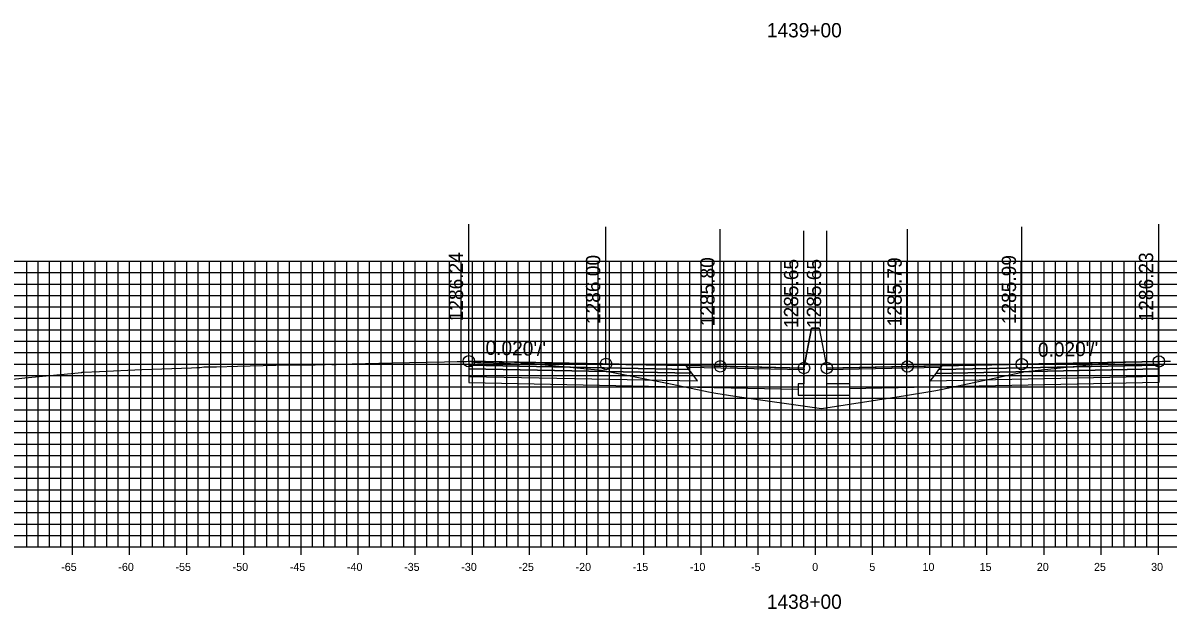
# Model space of a CAD drawing. Extents: x 674939 to 678919, y 750652 to 765176.
# Drawn here: x 678679.2 to 678779.4, y 758802.1 to 758853.4 of the extents above; entities that cross this region are included whole.
import ezdxf

# ---------------------------------------------------------------- set-up
doc = ezdxf.new("R2010")
doc.units = 0
for name, color, linetype in [('R_Alt Surface', 7, 'Continuous'), ('R_Axis', 7, 'Continuous'), ('R_Axis Annot', 7, 'Continuous'), ('R_Exist Surface', 7, 'Continuous'), ('R_Fin Surface', 7, 'Continuous'), ('R_Grid', 7, 'Continuous'), ('R_No Plot', 7, 'Continuous'), ('R_Proposed Road', 7, 'Continuous'), ('R_Xsect Elev', 7, 'Continuous'), ('R_Xsect Slope', 7, 'Continuous')]:
    doc.layers.add(name, color=color, linetype=linetype)

msp = doc.modelspace()

# ---------------------------------------------------------------- linework, layer by layer
for points in [[(678748.2, 758826.7), (678747.53, 758823.2)], [(678748.86, 758826.7), (678748.86, 758826.7), (678748.2, 758826.7), (678748.2, 758826.7)], [(678748.86, 758826.7), (678749.53, 758823.2)]]:
    msp.add_lwpolyline(points)
at = {"layer": 'R_Alt Surface'}
for points in [[(678718.21, 758823.46), (678718.21, 758823.13), (678737.71, 758822.74), (678737.46, 758823.07)], [(678718.21, 758823.13), (678718.21, 758822.47), (678738.21, 758822.07), (678737.71, 758822.74)], [(678778.58, 758823.12), (678778.58, 758822.46), (678758.58, 758822.06), (678759.08, 758822.73)], [(678778.58, 758823.45), (678778.58, 758823.12), (678759.08, 758822.73), (678759.33, 758823.07)]]:
    msp.add_lwpolyline(points, close=True, dxfattribs=at)
for points in [[(678718.21, 758822.47), (678718.21, 758821.93), (678738.21, 758821.53), (678747.03, 758821.35)], [(678778.58, 758822.46), (678778.58, 758821.92), (678758.58, 758821.52), (678751.53, 758821.38)]]:
    msp.add_lwpolyline(points, dxfattribs=at)
at = {"layer": 'R_Axis'}
for p, q in [((678598.53, 758807.55), (678898.53, 758807.55)), ((678683.53, 758806.85), (678683.53, 758808.25)), ((678688.53, 758806.85), (678688.53, 758808.25)), ((678693.53, 758806.85), (678693.53, 758808.25)), ((678698.53, 758806.85), (678698.53, 758808.25)), ((678703.53, 758806.85), (678703.53, 758808.25)), ((678708.53, 758806.85), (678708.53, 758808.25)), ((678713.53, 758806.85), (678713.53, 758808.25)), ((678718.53, 758806.85), (678718.53, 758808.25)), ((678723.53, 758806.85), (678723.53, 758808.25)), ((678728.53, 758806.85), (678728.53, 758808.25)), ((678733.53, 758806.85), (678733.53, 758808.25)), ((678738.53, 758806.85), (678738.53, 758808.25)), ((678743.53, 758806.85), (678743.53, 758808.25)), ((678748.53, 758806.85), (678748.53, 758808.25)), ((678753.53, 758806.85), (678753.53, 758808.25)), ((678758.53, 758806.85), (678758.53, 758808.25)), ((678763.53, 758806.85), (678763.53, 758808.25)), ((678768.53, 758806.85), (678768.53, 758808.25)), ((678773.53, 758806.85), (678773.53, 758808.25)), ((678778.53, 758806.85), (678778.53, 758808.25))]:
    msp.add_line(p, q, dxfattribs=at)
at = {"layer": 'R_Exist Surface'}
msp.add_lwpolyline([(678678.02, 758822.2), (678679.37, 758822.33), (678684.35, 758822.81), (678684.35, 758822.83), (678684.54, 758822.84), (678685.91, 758822.9), (678689.6, 758823.06), (678691.34, 758823.13), (678693.95, 758823.23), (678694.41, 758823.24), (678694.69, 758823.26), (678695.03, 758823.29), (678695.13, 758823.29), (678695.28, 758823.31), (678696.15, 758823.31), (678697.97, 758823.36), (678701.32, 758823.45), (678703.14, 758823.48), (678704.76, 758823.49), (678705.63, 758823.52), (678706.08, 758823.53), (678706.23, 758823.51), (678706.61, 758823.51), (678706.76, 758823.53), (678708, 758823.58), (678711.49, 758823.65), (678716.08, 758823.75), (678717.2, 758823.77), (678718.01, 758823.78), (678718.21, 758823.79), (678718.26, 758823.79), (678718.28, 758823.79), (678718.65, 758823.72), (678718.96, 758823.69), (678719.26, 758823.68), (678720.38, 758823.66), (678721.29, 758823.62), (678722.41, 758823.56), (678722.56, 758823.54), (678722.82, 758823.61), (678722.92, 758823.64), (678723.96, 758823.56), (678729.82, 758823.02), (678736, 758821.78), (678739.18, 758821.12), (678739.81, 758820.99), (678741.49, 758820.75), (678749.05, 758819.66), (678756.42, 758820.81), (678759.06, 758821.23), (678759.64, 758821.36), (678766.9, 758822.91), (678774.13, 758823.66), (678774.55, 758823.69), (678774.63, 758823.69), (678774.71, 758823.69), (678776.32, 758823.74), (678776.79, 758823.75), (678778.08, 758823.76), (678778.24, 758823.77), (678778.58, 758823.78), (678778.88, 758823.8), (678778.99, 758823.8), (678779.58, 758823.8)], dxfattribs=at)
at = {"layer": 'R_Fin Surface'}
for points in [[(678718.21, 758823.79), (678730.21, 758823.55), (678737.21, 758823.41), (678740.21, 758823.35), (678747.53, 758823.2), (678748.2, 758826.7), (678748.86, 758826.7), (678749.53, 758823.2), (678756.58, 758823.34), (678759.58, 758823.4), (678766.58, 758823.54), (678778.58, 758823.78)], [(678747.53, 758823.2), (678740.21, 758823.35), (678730.21, 758823.55), (678718.21, 758823.79)], [(678778.58, 758823.78), (678766.58, 758823.54), (678756.58, 758823.34), (678749.53, 758823.2)]]:
    msp.add_lwpolyline(points, dxfattribs=at)
for points in [[(678718.21, 758823.79), (678718.21, 758823.46), (678737.46, 758823.07), (678737.21, 758823.41)], [(678778.58, 758823.78), (678778.58, 758823.45), (678759.33, 758823.07), (678759.58, 758823.4)], [(678737.21, 758823.41), (678747.53, 758823.2), (678747.54, 758823.04), (678737.33, 758823.25)], [(678759.46, 758823.25), (678749.53, 758823.05), (678749.53, 758823.2), (678759.58, 758823.4)]]:
    msp.add_lwpolyline(points, close=True, dxfattribs=at)
at = {"layer": 'R_Grid'}
for p, q in [((678598.53, 758832.55), (678898.53, 758832.55)), ((678679.53, 758807.55), (678679.53, 758832.55)), ((678680.53, 758807.55), (678680.53, 758832.55)), ((678681.53, 758807.55), (678681.53, 758832.55)), ((678682.53, 758807.55), (678682.53, 758832.55)), ((678683.53, 758807.55), (678683.53, 758832.55)), ((678684.53, 758807.55), (678684.53, 758832.55)), ((678685.53, 758807.55), (678685.53, 758832.55)), ((678686.53, 758807.55), (678686.53, 758832.55)), ((678687.53, 758807.55), (678687.53, 758832.55)), ((678688.53, 758807.55), (678688.53, 758832.55)), ((678689.53, 758807.55), (678689.53, 758832.55)), ((678690.53, 758807.55), (678690.53, 758832.55)), ((678691.53, 758807.55), (678691.53, 758832.55)), ((678692.53, 758807.55), (678692.53, 758832.55)), ((678693.53, 758807.55), (678693.53, 758832.55)), ((678694.53, 758807.55), (678694.53, 758832.55)), ((678695.53, 758807.55), (678695.53, 758832.55)), ((678696.53, 758807.55), (678696.53, 758832.55)), ((678697.53, 758807.55), (678697.53, 758832.55)), ((678698.53, 758807.55), (678698.53, 758832.55)), ((678699.53, 758807.55), (678699.53, 758832.55)), ((678700.53, 758807.55), (678700.53, 758832.55)), ((678701.53, 758807.55), (678701.53, 758832.55)), ((678702.53, 758807.55), (678702.53, 758832.55)), ((678703.53, 758807.55), (678703.53, 758832.55)), ((678704.53, 758807.55), (678704.53, 758832.55)), ((678705.53, 758807.55), (678705.53, 758832.55)), ((678706.53, 758807.55), (678706.53, 758832.55)), ((678707.53, 758807.55), (678707.53, 758832.55)), ((678708.53, 758807.55), (678708.53, 758832.55)), ((678709.53, 758807.55), (678709.53, 758832.55)), ((678710.53, 758807.55), (678710.53, 758832.55)), ((678711.53, 758807.55), (678711.53, 758832.55)), ((678712.53, 758807.55), (678712.53, 758832.55)), ((678713.53, 758807.55), (678713.53, 758832.55)), ((678714.53, 758807.55), (678714.53, 758832.55)), ((678715.53, 758807.55), (678715.53, 758832.55)), ((678716.53, 758807.55), (678716.53, 758832.55)), ((678717.53, 758807.55), (678717.53, 758832.55)), ((678718.53, 758807.55), (678718.53, 758832.55)), ((678719.53, 758807.55), (678719.53, 758832.55)), ((678720.53, 758807.55), (678720.53, 758832.55)), ((678721.53, 758807.55), (678721.53, 758832.55)), ((678722.53, 758807.55), (678722.53, 758832.55)), ((678723.53, 758807.55), (678723.53, 758832.55)), ((678724.53, 758807.55), (678724.53, 758832.55)), ((678725.53, 758807.55), (678725.53, 758832.55)), ((678726.53, 758807.55), (678726.53, 758832.55)), ((678727.53, 758807.55), (678727.53, 758832.55)), ((678728.53, 758807.55), (678728.53, 758832.55)), ((678729.53, 758807.55), (678729.53, 758832.55)), ((678730.53, 758807.55), (678730.53, 758832.55)), ((678731.53, 758807.55), (678731.53, 758832.55)), ((678732.53, 758807.55), (678732.53, 758832.55)), ((678733.53, 758807.55), (678733.53, 758832.55)), ((678734.53, 758807.55), (678734.53, 758832.55)), ((678735.53, 758807.55), (678735.53, 758832.55)), ((678736.53, 758807.55), (678736.53, 758832.55)), ((678737.53, 758807.55), (678737.53, 758832.55)), ((678738.53, 758807.55), (678738.53, 758832.55)), ((678739.53, 758807.55), (678739.53, 758832.55)), ((678740.53, 758807.55), (678740.53, 758832.55)), ((678741.53, 758807.55), (678741.53, 758832.55)), ((678742.53, 758807.55), (678742.53, 758832.55)), ((678743.53, 758807.55), (678743.53, 758832.55)), ((678744.53, 758807.55), (678744.53, 758832.55)), ((678745.53, 758807.55), (678745.53, 758832.55)), ((678746.53, 758807.55), (678746.53, 758832.55)), ((678747.53, 758807.55), (678747.53, 758832.55)), ((678748.53, 758807.55), (678748.53, 758832.55)), ((678749.53, 758807.55), (678749.53, 758832.55)), ((678750.53, 758807.55), (678750.53, 758832.55)), ((678751.53, 758807.55), (678751.53, 758832.55)), ((678752.53, 758807.55), (678752.53, 758832.55)), ((678753.53, 758807.55), (678753.53, 758832.55)), ((678754.53, 758807.55), (678754.53, 758832.55)), ((678755.53, 758807.55), (678755.53, 758832.55)), ((678756.53, 758807.55), (678756.53, 758832.55)), ((678757.53, 758807.55), (678757.53, 758832.55)), ((678758.53, 758807.55), (678758.53, 758832.55)), ((678759.53, 758807.55), (678759.53, 758832.55)), ((678760.53, 758807.55), (678760.53, 758832.55)), ((678761.53, 758807.55), (678761.53, 758832.55)), ((678762.53, 758807.55), (678762.53, 758832.55)), ((678763.53, 758807.55), (678763.53, 758832.55)), ((678764.53, 758807.55), (678764.53, 758832.55)), ((678765.53, 758807.55), (678765.53, 758832.55)), ((678766.53, 758807.55), (678766.53, 758832.55)), ((678767.53, 758807.55), (678767.53, 758832.55)), ((678768.53, 758807.55), (678768.53, 758832.55)), ((678769.53, 758807.55), (678769.53, 758832.55)), ((678770.53, 758807.55), (678770.53, 758832.55)), ((678771.53, 758807.55), (678771.53, 758832.55)), ((678772.53, 758807.55), (678772.53, 758832.55)), ((678773.53, 758807.55), (678773.53, 758832.55)), ((678774.53, 758807.55), (678774.53, 758832.55)), ((678775.53, 758807.55), (678775.53, 758832.55)), ((678776.53, 758807.55), (678776.53, 758832.55)), ((678777.53, 758807.55), (678777.53, 758832.55)), ((678778.53, 758807.55), (678778.53, 758832.55)), ((678598.53, 758831.55), (678898.53, 758831.55)), ((678598.53, 758830.55), (678898.53, 758830.55)), ((678598.53, 758829.55), (678898.53, 758829.55)), ((678598.53, 758828.55), (678898.53, 758828.55)), ((678598.53, 758827.55), (678898.53, 758827.55)), ((678598.53, 758826.55), (678898.53, 758826.55)), ((678598.53, 758825.55), (678898.53, 758825.55)), ((678598.53, 758824.55), (678898.53, 758824.55)), ((678598.53, 758823.55), (678898.53, 758823.55)), ((678598.53, 758822.55), (678898.53, 758822.55)), ((678598.53, 758821.55), (678898.53, 758821.55)), ((678598.53, 758820.55), (678898.53, 758820.55)), ((678598.53, 758819.55), (678898.53, 758819.55)), ((678598.53, 758818.55), (678898.53, 758818.55)), ((678598.53, 758817.55), (678898.53, 758817.55)), ((678598.53, 758816.55), (678898.53, 758816.55)), ((678598.53, 758815.55), (678898.53, 758815.55)), ((678598.53, 758814.55), (678898.53, 758814.55)), ((678598.53, 758813.55), (678898.53, 758813.55)), ((678598.53, 758812.55), (678898.53, 758812.55)), ((678598.53, 758811.55), (678898.53, 758811.55)), ((678598.53, 758810.55), (678898.53, 758810.55)), ((678598.53, 758809.55), (678898.53, 758809.55)), ((678598.53, 758808.55), (678898.53, 758808.55)), ((678598.53, 758807.55), (678898.53, 758807.55))]:
    msp.add_line(p, q, dxfattribs=at)
at = {"layer": 'R_No Plot'}
for centre in [(678718.21, 758823.79), (678730.21, 758823.55), (678740.21, 758823.35), (678747.53, 758823.2), (678749.53, 758823.2), (678756.58, 758823.34), (678766.58, 758823.54), (678778.58, 758823.78)]:
    msp.add_circle(centre, 0.5, dxfattribs=at)
at = {"layer": 'R_Proposed Road'}
msp.add_lwpolyline([(678747.53, 758823.2), (678747.53, 758821.83), (678747.03, 758821.83), (678747.03, 758820.83), (678751.53, 758820.83), (678751.53, 758821.83), (678749.53, 758821.83), (678749.53, 758823.2)], dxfattribs=at)
at = {"layer": 'R_Xsect Elev'}
for p, q in [((678718.21, 758823.79), (678718.21, 758835.79)), ((678778.58, 758823.78), (678778.58, 758835.78)), ((678730.21, 758823.55), (678730.21, 758835.55)), ((678740.21, 758823.35), (678740.21, 758835.35)), ((678747.53, 758823.2), (678747.53, 758835.2)), ((678749.53, 758823.2), (678749.53, 758835.2)), ((678756.58, 758823.34), (678756.58, 758835.34)), ((678766.58, 758823.54), (678766.58, 758835.54))]:
    msp.add_line(p, q, dxfattribs=at)

# ---------------------------------------------------------------- texts
at = {"layer": 'R_Axis Annot'}
for s, height, p in [('1439+00', 1.25, (678744.28, 758852.13)), ('-65', 0.7, (678682.55, 758805.45)), ('-60', 0.7, (678687.55, 758805.45)), ('-55', 0.7, (678692.55, 758805.45)), ('-50', 0.7, (678697.55, 758805.45)), ('-45', 0.7, (678702.55, 758805.45)), ('-40', 0.7, (678707.55, 758805.45)), ('-35', 0.7, (678712.55, 758805.45)), ('-30', 0.7, (678717.55, 758805.45)), ('-25', 0.7, (678722.55, 758805.45)), ('-20', 0.7, (678727.55, 758805.45)), ('-15', 0.7, (678732.55, 758805.45)), ('-10', 0.7, (678737.55, 758805.45)), ('-5', 0.7, (678742.9, 758805.45)), ('0', 0.7, (678748.25, 758805.45)), ('5', 0.7, (678753.25, 758805.45)), ('10', 0.7, (678757.9, 758805.45)), ('15', 0.7, (678762.9, 758805.45)), ('20', 0.7, (678767.9, 758805.45)), ('25', 0.7, (678772.9, 758805.45)), ('30', 0.7, (678777.9, 758805.45)), ('1438+00', 1.25, (678744.28, 758802.13))]:
    msp.add_text(s, height=height, dxfattribs=at).set_placement(p)
at = {"layer": 'R_Xsect Elev'}
for s, p in [('1286.24', (678717.71, 758827.29)), ('1286.00', (678729.71, 758827.05)), ('1285.80', (678739.71, 758826.85)), ('1285.65', (678747.03, 758826.7)), ('1285.65', (678749.03, 758826.7)), ('1285.79', (678756.08, 758826.84)), ('1285.99', (678766.08, 758827.04)), ('1286.23', (678778.08, 758827.28))]:
    msp.add_text(s, height=1.25, rotation=90, dxfattribs=at).set_placement(p)
at = {"layer": 'R_Xsect Slope'}
for rotation, p in [(358.8542, (678719.66, 758824.36)), (1.1458, (678768.01, 758824.17))]:
    msp.add_text("0.020'/'", height=1.25, rotation=rotation, dxfattribs=at).set_placement(p)

doc.saveas('drawing.dxf')
